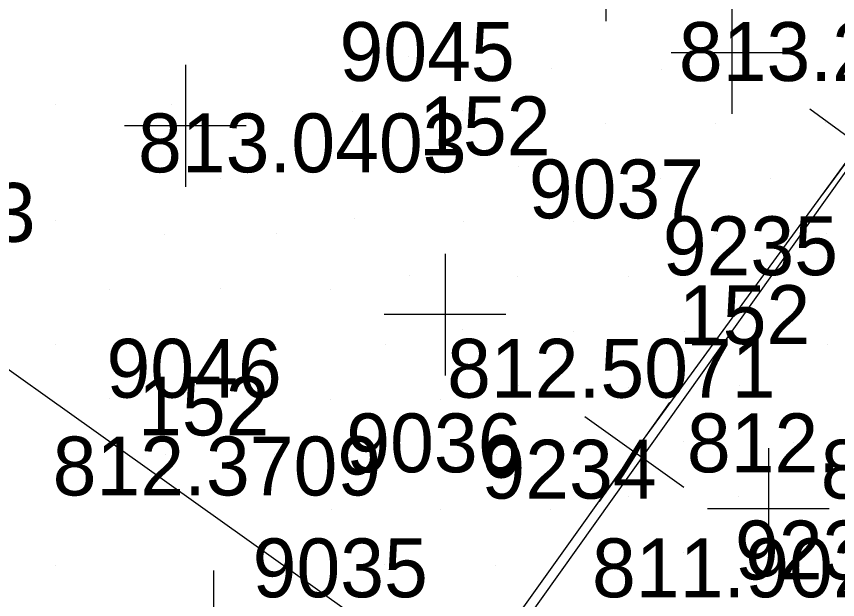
# Model space of a CAD drawing. Extents: x 1602514 to 1609837, y 863887 to 871157.
# Drawn here: x 1605088.9 to 1605194.3, y 866824.4 to 866899.3 of the extents above; entities that cross this region are included whole.
import ezdxf

# ---------------------------------------------------------------- set-up
doc = ezdxf.new("R2010")
doc.units = 0
for name, color, linetype in [('Default', 7, 'Continuous'), ('Survey-Edge of pavement', 7, 'Continuous'), ('Survey-Point', 7, 'Continuous'), ('Survey-Spot concrete', 7, 'Continuous'), ('Survey-Spot dirt', 7, 'Continuous'), ('Survey-Text-Elevation', 7, 'Continuous'), ('Survey-Text-Feature', 7, 'Continuous'), ('Survey-Text-Name and Number', 7, 'Continuous')]:
    doc.layers.add(name, color=color, linetype=linetype)

msp = doc.modelspace()

# ---------------------------------------------------------------- linework, layer by layer
at = {"layer": 'Default'}
msp.add_lwpolyline([(1605085.88, 866729.9), (1605109.34, 866762.24), (1605132.79, 866794.69), (1605144.97, 866810.74), (1605168.23, 866843.35), (1605197.05, 866882.8)], dxfattribs=at)
msp.add_lwpolyline([(1605085.88, 866729.9), (1605109.34, 866762.24), (1605132.79, 866794.69), (1605144.97, 866810.74), (1605168.23, 866843.35), (1605197.05, 866882.8)], dxfattribs=at)
at = {"layer": 'Survey-Edge of pavement'}
msp.add_lwpolyline([(1605073.3, 866946.51), (1605034.83, 866891.76), (1605147.19, 866811.71), (1605195.19, 866879.11), (1605236.38, 866936.87), (1605207.52, 866956.61)], dxfattribs=at)
msp.add_lwpolyline([(1605073.3, 866946.51), (1605034.83, 866891.76), (1605147.19, 866811.71), (1605195.19, 866879.11), (1605236.38, 866936.87), (1605207.52, 866956.61)], dxfattribs=at)
at = {"layer": 'Survey-Point'}
for p, q in [((1605201.65, 866889.11), (1605192.44, 866876.49)), ((1605190.74, 866887.41), (1605203.35, 866878.19)), ((1605172.76, 866849.72), (1605163.69, 866836.99)), ((1605161.87, 866847.89), (1605174.59, 866838.82))]:
    msp.add_line(p, q, dxfattribs=at)
at = {"layer": 'Survey-Spot concrete'}
for p, q in [((1605164.57, 866914.28), (1605164.57, 866898.66)), ((1605180.76, 866902.4), (1605180.76, 866886.77)), ((1605188.57, 866894.59), (1605172.95, 866894.59)), ((1605110.6, 866893.05), (1605110.6, 866877.42)), ((1605118.41, 866885.23), (1605102.79, 866885.23)), ((1605143.94, 866868.8), (1605143.94, 866853.17)), ((1605151.75, 866860.99), (1605136.13, 866860.99)), ((1605114.19, 866828.13), (1605114.19, 866812.51))]:
    msp.add_line(p, q, dxfattribs=at)
at = {"layer": 'Survey-Spot dirt'}
for p, q in [((1605139.26, 866894.14), (1605139.26, 866894.14)), ((1605139.26, 866894.14), (1605139.26, 866894.14)), ((1605157.54, 866892.54), (1605157.54, 866892.54)), ((1605157.54, 866892.54), (1605157.54, 866892.54)), ((1605171.65, 866892.49), (1605171.65, 866892.49)), ((1605171.65, 866892.49), (1605171.65, 866892.49)), ((1605185.84, 866892.49), (1605185.84, 866892.49)), ((1605185.84, 866892.49), (1605185.84, 866892.49)), ((1605093.9, 866887.96), (1605093.9, 866887.96)), ((1605093.9, 866887.96), (1605093.9, 866887.96)), ((1605108.87, 866887.95), (1605108.87, 866887.95)), ((1605108.87, 866887.95), (1605108.87, 866887.95)), ((1605132.09, 866887.12), (1605132.09, 866887.12)), ((1605132.09, 866887.12), (1605132.09, 866887.12)), ((1605146.21, 866887.14), (1605146.21, 866887.14)), ((1605146.21, 866887.14), (1605146.21, 866887.14)), ((1605164.54, 866885.55), (1605164.54, 866885.55)), ((1605164.54, 866885.55), (1605164.54, 866885.55)), ((1605178.65, 866885.55), (1605178.65, 866885.55)), ((1605178.65, 866885.55), (1605178.65, 866885.55)), ((1605192.79, 866885.6), (1605192.79, 866885.6)), ((1605192.79, 866885.6), (1605192.79, 866885.6)), ((1605139.22, 866880.15), (1605139.22, 866880.15)), ((1605139.22, 866880.15), (1605139.22, 866880.15)), ((1605153.32, 866879.97), (1605153.32, 866879.97)), ((1605153.32, 866879.97), (1605153.32, 866879.97)), ((1605115.11, 866878.46), (1605115.11, 866878.46)), ((1605115.11, 866878.46), (1605115.11, 866878.46)), ((1605171.57, 866878.49), (1605171.57, 866878.49)), ((1605171.57, 866878.49), (1605171.57, 866878.49)), ((1605185.72, 866878.5), (1605185.72, 866878.5)), ((1605185.72, 866878.5), (1605185.72, 866878.5)), ((1605093.9, 866873.11), (1605093.9, 866873.11)), ((1605093.9, 866873.11), (1605093.9, 866873.11)), ((1605132.31, 866873.27), (1605132.31, 866873.27)), ((1605132.31, 866873.27), (1605132.31, 866873.27)), ((1605146.25, 866872.92), (1605146.25, 866872.92)), ((1605146.25, 866872.92), (1605146.25, 866872.92)), ((1605160.46, 866872.92), (1605160.46, 866872.92)), ((1605160.46, 866872.92), (1605160.46, 866872.92)), ((1605107.92, 866871.32), (1605107.92, 866871.32)), ((1605107.92, 866871.32), (1605107.92, 866871.32)), ((1605122.25, 866871.35), (1605122.25, 866871.35)), ((1605122.25, 866871.35), (1605122.25, 866871.35)), ((1605178.78, 866871.29), (1605178.78, 866871.29)), ((1605178.78, 866871.29), (1605178.78, 866871.29)), ((1605192.9, 866871.41), (1605192.9, 866871.41)), ((1605192.9, 866871.41), (1605192.9, 866871.41)), ((1605139.34, 866866.05), (1605139.34, 866866.05)), ((1605139.34, 866866.05), (1605139.34, 866866.05)), ((1605153.29, 866865.93), (1605153.29, 866865.93)), ((1605153.29, 866865.93), (1605153.29, 866865.93)), ((1605167.49, 866865.86), (1605167.49, 866865.86)), ((1605167.49, 866865.86), (1605167.49, 866865.86)), ((1605100.82, 866864.24), (1605100.82, 866864.24)), ((1605100.82, 866864.24), (1605100.82, 866864.24)), ((1605115.11, 866864.33), (1605115.11, 866864.33)), ((1605115.11, 866864.33), (1605115.11, 866864.33)), ((1605129.27, 866864.24), (1605129.27, 866864.24)), ((1605129.27, 866864.24), (1605129.27, 866864.24)), ((1605146.16, 866859.05), (1605146.16, 866859.05)), ((1605146.16, 866859.05), (1605146.16, 866859.05)), ((1605160.42, 866858.83), (1605160.42, 866858.83)), ((1605160.42, 866858.83), (1605160.42, 866858.83)), ((1605174.62, 866858.8), (1605174.62, 866858.8)), ((1605174.62, 866858.8), (1605174.62, 866858.8)), ((1605093.91, 866857.15), (1605093.91, 866857.15)), ((1605093.91, 866857.15), (1605093.91, 866857.15)), ((1605108.06, 866857.08), (1605108.06, 866857.08)), ((1605108.06, 866857.08), (1605108.06, 866857.08)), ((1605122.18, 866857.19), (1605122.18, 866857.19)), ((1605122.18, 866857.19), (1605122.18, 866857.19)), ((1605136.24, 866857.12), (1605136.24, 866857.12)), ((1605136.24, 866857.12), (1605136.24, 866857.12)), ((1605192.97, 866857.14), (1605192.97, 866857.14)), ((1605192.97, 866857.14), (1605192.97, 866857.14)), ((1605153.33, 866851.83), (1605153.33, 866851.83)), ((1605153.33, 866851.83), (1605153.33, 866851.83)), ((1605167.45, 866851.66), (1605167.45, 866851.66)), ((1605167.45, 866851.66), (1605167.45, 866851.66)), ((1605181.66, 866851.86), (1605181.66, 866851.86)), ((1605181.66, 866851.86), (1605181.66, 866851.86)), ((1605100.92, 866850.17), (1605100.92, 866850.17)), ((1605100.92, 866850.17), (1605100.92, 866850.17)), ((1605115.05, 866850.1), (1605115.05, 866850.1)), ((1605115.05, 866850.1), (1605115.05, 866850.1)), ((1605129.22, 866850.07), (1605129.22, 866850.07)), ((1605129.22, 866850.07), (1605129.22, 866850.07)), ((1605143.36, 866850.12), (1605143.36, 866850.12)), ((1605143.36, 866850.12), (1605143.36, 866850.12)), ((1605160.44, 866844.64), (1605160.44, 866844.64)), ((1605160.44, 866844.64), (1605160.44, 866844.64)), ((1605174.53, 866844.7), (1605174.53, 866844.7)), ((1605174.53, 866844.7), (1605174.53, 866844.7)), ((1605188.62, 866844.63), (1605188.62, 866844.63)), ((1605188.62, 866844.63), (1605188.62, 866844.63)), ((1605108.06, 866843.05), (1605108.06, 866843.05)), ((1605108.06, 866843.05), (1605108.06, 866843.05)), ((1605122.07, 866843.01), (1605122.07, 866843.01)), ((1605122.07, 866843.01), (1605122.07, 866843.01)), ((1605136.34, 866843.07), (1605136.34, 866843.07)), ((1605136.34, 866843.07), (1605136.34, 866843.07)), ((1605185.44, 866843.86), (1605185.44, 866828.24)), ((1605150.47, 866842.97), (1605150.47, 866842.97)), ((1605150.47, 866842.97), (1605150.47, 866842.97)), ((1605167.48, 866837.59), (1605167.48, 866837.59)), ((1605167.48, 866837.59), (1605167.48, 866837.59)), ((1605181.64, 866837.58), (1605181.64, 866837.58)), ((1605181.64, 866837.58), (1605181.64, 866837.58)), ((1605129.3, 866835.96), (1605129.3, 866835.96)), ((1605129.3, 866835.96), (1605129.3, 866835.96)), ((1605143.3, 866835.99), (1605143.3, 866835.99)), ((1605143.3, 866835.99), (1605143.3, 866835.99)), ((1605157.41, 866835.93), (1605157.41, 866835.93)), ((1605157.41, 866835.93), (1605157.41, 866835.93)), ((1605193.25, 866836.05), (1605177.63, 866836.05)), ((1605174.54, 866830.44), (1605174.54, 866830.44)), ((1605174.54, 866830.44), (1605174.54, 866830.44)), ((1605188.79, 866830.45), (1605188.79, 866830.45)), ((1605188.79, 866830.45), (1605188.79, 866830.45)), ((1605093.95, 866828.79), (1605093.95, 866828.79)), ((1605093.95, 866828.79), (1605093.95, 866828.79)), ((1605136.22, 866828.92), (1605136.22, 866828.92)), ((1605136.22, 866828.92), (1605136.22, 866828.92)), ((1605150.46, 866828.83), (1605150.46, 866828.83)), ((1605150.46, 866828.83), (1605150.46, 866828.83)), ((1605164.58, 866828.84), (1605164.58, 866828.84)), ((1605164.58, 866828.84), (1605164.58, 866828.84))]:
    msp.add_line(p, q, dxfattribs=at)

# ---------------------------------------------------------------- texts
at = {"layer": 'Survey-Text-Elevation'}
for s, p in [('813.2027', (1605173.94, 866890.99)), ('813.2027', (1605173.94, 866890.99)), ('813.0403', (1605104.52, 866879.26)), ('813.0403', (1605104.52, 866879.26)), ('813.0863', (1605049.2, 866870.34)), ('813.0863', (1605049.2, 866870.34)), ('812.5071', (1605144.19, 866850.32)), ('812.5071', (1605144.19, 866850.32)), ('812.1861', (1605174.97, 866840.74)), ('812.1861', (1605174.97, 866840.74)), ('812.3709', (1605093.56, 866837.77)), ('812.3709', (1605093.56, 866837.77)), ('811.6683', (1605192.15, 866837.36)), ('811.6683', (1605192.15, 866837.36)), ('811.9027', (1605162.79, 866824.69)), ('811.9027', (1605162.79, 866824.69))]:
    msp.add_text(s, height=7.56, dxfattribs=at).set_placement(p)
at = {"layer": 'Survey-Text-Feature'}
for p in [(1605140.6, 866881.45), (1605140.6, 866881.45), (1605173.94, 866857.21), (1605173.94, 866857.21), (1605104.52, 866845.48), (1605104.52, 866845.48)]:
    msp.add_text('152', height=7.56, dxfattribs=at).set_placement(p)
at = {"layer": 'Survey-Text-Name and Number'}
for s, p in [('9045', (1605130.38, 866890.99)), ('9045', (1605130.38, 866890.99)), ('9037', (1605154.68, 866873.35)), ('9037', (1605154.68, 866873.35)), ('9235', (1605171.88, 866866.05)), ('9235', (1605171.88, 866866.05)), ('9046', (1605100.47, 866850.32)), ('9046', (1605100.47, 866850.32)), ('9036', (1605131.25, 866840.74)), ('9036', (1605131.25, 866840.74)), ('9234', (1605148.6, 866837.36)), ('9234', (1605148.6, 866837.36)), ('9238', (1605181.14, 866826.98)), ('9238', (1605181.14, 866826.98)), ('9035', (1605119.23, 866824.69)), ('9035', (1605119.23, 866824.69))]:
    msp.add_text(s, height=7.56, dxfattribs=at).set_placement(p)

doc.saveas('drawing.dxf')
